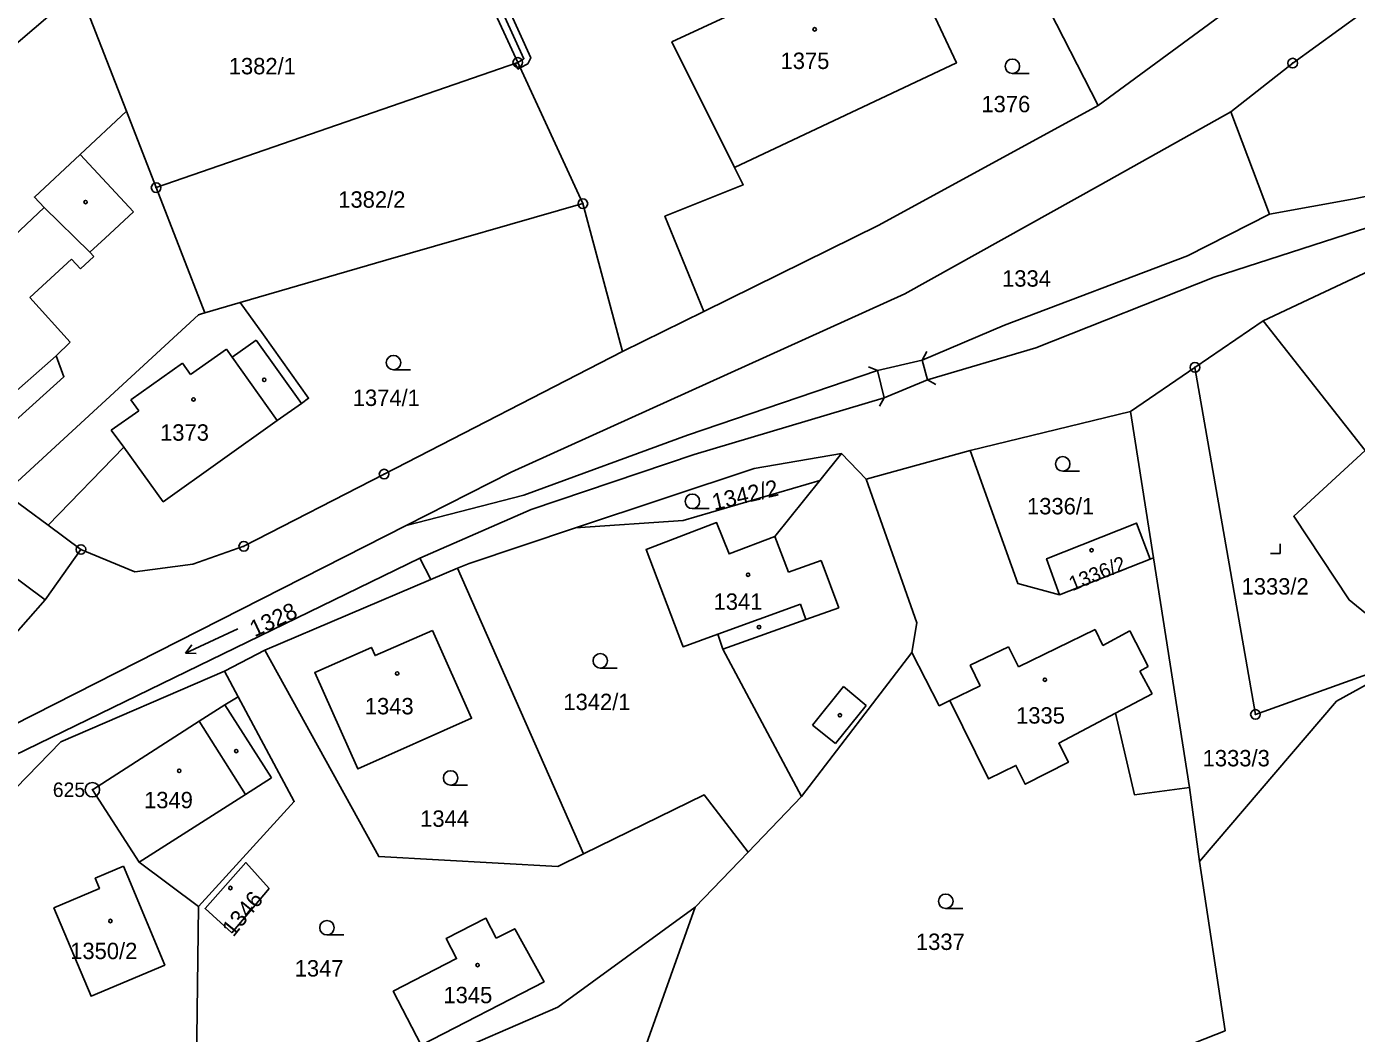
# Model space of a CAD drawing. Extents: x -562167 to -556918, y -1077891 to -1070763.
# Drawn here: x -559666.6 to -559528.9, y -1075431.3 to -1075327 of the extents above; entities that cross this region are included whole.
import ezdxf

# ---------------------------------------------------------------- set-up
doc = ezdxf.new("R2010")
doc.units = 0
for name, color, linetype in [('Hranice parcel', 7, 'Continuous'), ('Parcelní čísla', 7, 'Continuous'), ('Vnitřní kresba', 7, 'Continuous'), ('Věcná břemena k části', 7, 'Continuous'), ('Značky bodu BP', 7, 'Continuous'), ('Značky budov', 7, 'Continuous'), ('Značky kultur', 7, 'Continuous')]:
    doc.layers.add(name, color=color, linetype=linetype)

msp = doc.modelspace()

# ---------------------------------------------------------------- linework, layer by layer
at = {"layer": 'Hranice parcel'}
for p, q in [((-559625.92, -1075308.65), (-559615.78, -1075330.68)), ((-559555.67, -1075335.15), (-559565.25, -1075316.42)), ((-559538.42, -1075322.44), (-559555.67, -1075335.15)), ((-559661.19, -1075323.16), (-559677.66, -1075337.18)), ((-559656.31, -1075335.73), (-559661.19, -1075323.16)), ((-559653.23, -1075343.65), (-559615.78, -1075330.68)), ((-559615.78, -1075330.68), (-559609.04, -1075345.31)), ((-559653.23, -1075343.65), (-559656.31, -1075335.73)), ((-559541.96, -1075335.78), (-559537.94, -1075346.4)), ((-559648.19, -1075356.63), (-559653.23, -1075343.65)), ((-559604.94, -1075360.62), (-559609.04, -1075345.31)), ((-559538.61, -1075357.45), (-559519.6, -1075348.5)), ((-559644.52, -1075355.56), (-559648.19, -1075356.63)), ((-559596.52, -1075356.47), (-559604.94, -1075360.62)), ((-559545.66, -1075362.27), (-559538.61, -1075357.45)), ((-559573.89, -1075361.51), (-559578.53, -1075362.61)), ((-559552.34, -1075366.85), (-559545.66, -1075362.27)), ((-559573.36, -1075363.55), (-559577.83, -1075365.41)), ((-559568.94, -1075370.87), (-559552.34, -1075366.85)), ((-559552.34, -1075366.85), (-559549.96, -1075382.01)), ((-559579.71, -1075373.87), (-559568.94, -1075370.87)), ((-559582.27, -1075371.18), (-559584.52, -1075374)), ((-559582.27, -1075371.18), (-559579.71, -1075373.87)), ((-559668.9, -1075375.3), (-559664.42, -1075378.62)), ((-559668.03, -1075399.34), (-559627.34, -1075378.67)), ((-559664.42, -1075378.62), (-559661.02, -1075381.14)), ((-559669.22, -1075403.12), (-559625.92, -1075382.04)), ((-559661.02, -1075381.14), (-559664.73, -1075386.36)), ((-559625.92, -1075382.04), (-559624.79, -1075384.25)), ((-559549.96, -1075382.01), (-559550.3, -1075382.14)), ((-559549.96, -1075382.01), (-559546.23, -1075405.8)), ((-559624.79, -1075384.25), (-559622.02, -1075383.08)), ((-559622.02, -1075383.08), (-559608.96, -1075412.67)), ((-559550.3, -1075382.14), (-559559.69, -1075385.85)), ((-559624.79, -1075384.25), (-559641.99, -1075391.56)), ((-559641.99, -1075391.56), (-559646.14, -1075393.74)), ((-559586.41, -1075406.73), (-559574.97, -1075391.81)), ((-559646.14, -1075393.74), (-559644.72, -1075396.4)), ((-559586.41, -1075406.73), (-559591.94, -1075412.49)), ((-559546.23, -1075405.8), (-559545.2, -1075413.47)), ((-559597.41, -1075418.2), (-559591.94, -1075412.49)), ((-559648.86, -1075418.11), (-559649.07, -1075435.52)), ((-559597.41, -1075418.2), (-559612.94, -1075461.81))]:
    msp.add_line(p, q, dxfattribs=at)
for points in [[(-559400.23, -1075200.39), (-559397.68, -1075201.57), (-559419.76, -1075242.61), (-559436.21, -1075273.01), (-559448.55, -1075289.89), (-559454.77, -1075296.73), (-559471.41, -1075310.82), (-559485.51, -1075321.46), (-559498.62, -1075334.2), (-559509.46, -1075341.44), (-559524.33, -1075346.67), (-559543.68, -1075352.92), (-559562.13, -1075360.24), (-559573.36, -1075363.55)], [(-559576.45, -1075317.71), (-559599.82, -1075328.56), (-559593.33, -1075341.58)], [(-559593.33, -1075341.58), (-559570.36, -1075330.72), (-559576.45, -1075317.71)], [(-559541.96, -1075335.78), (-559535.54, -1075330.75), (-559528.37, -1075325.59), (-559524.01, -1075321.44), (-559519.9, -1075317.86)], [(-559555.67, -1075335.15), (-559578.39, -1075347.53), (-559596.52, -1075356.47)], [(-559656.31, -1075335.73), (-559661.1, -1075340.21), (-559665.83, -1075344.62), (-559664.82, -1075345.72), (-559670.43, -1075350.96), (-559669.02, -1075352.37), (-559675.84, -1075358.62), (-559669.13, -1075365.99), (-559663.57, -1075361.06), (-559662.78, -1075363.24), (-559671.4, -1075371.01), (-559676.25, -1075372.45)], [(-559627.34, -1075378.67), (-559616.48, -1075373.12), (-559575.69, -1075354.66), (-559555.45, -1075343.36), (-559541.96, -1075335.78)], [(-559537.94, -1075346.4), (-559529.18, -1075344.81), (-559524.25, -1075343.78), (-559519.5, -1075342.25), (-559508.96, -1075337.13)], [(-559593.33, -1075341.58), (-559592.44, -1075343.35), (-559600.54, -1075346.61), (-559596.52, -1075356.47)], [(-559609.04, -1075345.31), (-559629.45, -1075351.15), (-559644.52, -1075355.56)], [(-559537.94, -1075346.4), (-559546.42, -1075350.73), (-559565.38, -1075357.91), (-559573.89, -1075361.51)], [(-559664.42, -1075378.62), (-559656.59, -1075370.55), (-559652.49, -1075376.19), (-559640.68, -1075367.78), (-559638.19, -1075366), (-559637.44, -1075365.47), (-559642.12, -1075358.91), (-559644.52, -1075355.56)], [(-559668.9, -1075375.3), (-559648.86, -1075356.83), (-559648.54, -1075356.74), (-559648.19, -1075356.63)], [(-559538.61, -1075357.45), (-559528.02, -1075370.87), (-559535.43, -1075377.69), (-559529.68, -1075386.36), (-559522.55, -1075392.2)], [(-559604.94, -1075360.62), (-559629.62, -1075373.33), (-559644.15, -1075380.81), (-559649.42, -1075382.65), (-559655.45, -1075383.45), (-559661.02, -1075381.14)], [(-559578.53, -1075362.61), (-559598.21, -1075369.28), (-559615.16, -1075375.51), (-559627.34, -1075378.67)], [(-559545.66, -1075362.27), (-559539.39, -1075398.23), (-559527.39, -1075393.93), (-559522.55, -1075392.2)], [(-559577.83, -1075365.41), (-559597.53, -1075371.31), (-559614.4, -1075377.01), (-559625.92, -1075382.04)], [(-559559.69, -1075385.85), (-559564.01, -1075384.66), (-559568.94, -1075370.87)], [(-559609.8, -1075378.91), (-559591.3, -1075372.75), (-559582.27, -1075371.18)], [(-559579.71, -1075373.87), (-559574.47, -1075388.75), (-559574.97, -1075391.81)], [(-559584.52, -1075374), (-559598.64, -1075378.12), (-559609.8, -1075378.91)], [(-559584.52, -1075374), (-559589.15, -1075379.8), (-559593.9, -1075381.59), (-559595.19, -1075378.36), (-559602.5, -1075381.14), (-559598.8, -1075390.87), (-559598.67, -1075391.21), (-559595.05, -1075389.91), (-559594.54, -1075391.48), (-559586.41, -1075406.73)], [(-559664.73, -1075386.36), (-559666.89, -1075384.74), (-559675.69, -1075378.15)], [(-559622.02, -1075383.08), (-559620.83, -1075382.58), (-559609.8, -1075378.91)], [(-559559.69, -1075385.85), (-559561.03, -1075382.09), (-559551.7, -1075378.4), (-559550.3, -1075382.14)], [(-559664.73, -1075386.36), (-559668.23, -1075390.37), (-559677.79, -1075396.5), (-559684.76, -1075399.06)], [(-559624.61, -1075389.52), (-559630.56, -1075392.13), (-559630.94, -1075391.29), (-559636.8, -1075393.9), (-559632.35, -1075403.87), (-559620.57, -1075398.62), (-559624.61, -1075389.52)], [(-559641.99, -1075391.56), (-559630.18, -1075412.96), (-559611.65, -1075413.99), (-559608.96, -1075412.67)], [(-559574.97, -1075391.81), (-559572.14, -1075397.32), (-559571.04, -1075396.78), (-559567.04, -1075404.9), (-559564.2, -1075403.51), (-559563.24, -1075405.46), (-559558.76, -1075403.17), (-559559.76, -1075401.21), (-559553.88, -1075398.1), (-559551.93, -1075406.55), (-559546.23, -1075405.8)], [(-559522.55, -1075392.2), (-559531, -1075396.87), (-559545.2, -1075413.47)], [(-559646.14, -1075393.74), (-559663.1, -1075401.08), (-559667.75, -1075405.87), (-559683.62, -1075424.95)], [(-559644.72, -1075396.4), (-559646.11, -1075397.24), (-559648.77, -1075398.94), (-559659.83, -1075406.03), (-559654.97, -1075413.54), (-559648.86, -1075418.11)], [(-559644.72, -1075396.4), (-559638.92, -1075407.25), (-559648.86, -1075418.11)], [(-559591.94, -1075412.49), (-559596.47, -1075406.56), (-559608.96, -1075412.67)], [(-559641.54, -1075416.25), (-559643.95, -1075413.58), (-559648.16, -1075418.33), (-559645.4, -1075420.85), (-559641.54, -1075416.25)], [(-559545.2, -1075413.47), (-559542.54, -1075431), (-559593.5, -1075451.08)], [(-559656.61, -1075413.96), (-559656.16, -1075415.01), (-559652.33, -1075424.2), (-559659.96, -1075427.42), (-559663.82, -1075418.27), (-559659.1, -1075416.26), (-559659.54, -1075415.2), (-559658.42, -1075414.72), (-559656.61, -1075413.96)], [(-559637.71, -1075436.4), (-559624.87, -1075434.28), (-559611.62, -1075428.54), (-559597.41, -1075418.2)], [(-559618.02, -1075421.42), (-559619.08, -1075419.35), (-559623.18, -1075421.44), (-559622.11, -1075423.52), (-559628.68, -1075426.91), (-559625.79, -1075432.5), (-559613.06, -1075425.92), (-559616.1, -1075420.43), (-559618.02, -1075421.42)]]:
    msp.add_lwpolyline(points, dxfattribs=at)
at = {"layer": 'Vnitřní kresba'}
for p, q in [((-559661.1, -1075340.21), (-559655.56, -1075346.15)), ((-559664.82, -1075345.72), (-559660.09, -1075350.34)), ((-559658.52, -1075348.88), (-559655.56, -1075346.15)), ((-559660.09, -1075350.34), (-559658.52, -1075348.88)), ((-559660.09, -1075350.34), (-559659.69, -1075350.78)), ((-559666.31, -1075355.03), (-559661.99, -1075351.05)), ((-559661.99, -1075351.05), (-559661.06, -1075352.05)), ((-559661.06, -1075352.05), (-559659.69, -1075350.78)), ((-559666.31, -1075355.03), (-559662.13, -1075359.66)), ((-559663.57, -1075361.06), (-559662.13, -1075359.66)), ((-559645.36, -1075361.2), (-559642.87, -1075359.44)), ((-559642.87, -1075359.44), (-559638.19, -1075366)), ((-559649.66, -1075363.02), (-559645.93, -1075360.4)), ((-559645.93, -1075360.4), (-559645.36, -1075361.2)), ((-559645.36, -1075361.2), (-559640.68, -1075367.78)), ((-559573.42, -1075360.63), (-559573.89, -1075361.51)), ((-559655.84, -1075365.64), (-559650.5, -1075361.83)), ((-559650.5, -1075361.83), (-559649.66, -1075363.02)), ((-559579.45, -1075362.22), (-559578.53, -1075362.61)), ((-559578.53, -1075362.61), (-559577.83, -1075365.41)), ((-559573.89, -1075361.51), (-559573.36, -1075363.55)), ((-559572.48, -1075364.04), (-559573.36, -1075363.55)), ((-559578.33, -1075366.28), (-559577.83, -1075365.41)), ((-559657.88, -1075368.78), (-559655.03, -1075366.78)), ((-559655.84, -1075365.64), (-559655.03, -1075366.78)), ((-559657.88, -1075368.78), (-559656.59, -1075370.55)), ((-559589.15, -1075379.8), (-559587.76, -1075383.49)), ((-559587.76, -1075383.49), (-559584.37, -1075382.28)), ((-559584.37, -1075382.28), (-559582.53, -1075387.17)), ((-559595.05, -1075389.91), (-559586.5, -1075386.82)), ((-559586.5, -1075386.82), (-559585.94, -1075388.39)), ((-559585.94, -1075388.39), (-559582.53, -1075387.17)), ((-559594.54, -1075391.48), (-559585.94, -1075388.39)), ((-559563.93, -1075393.31), (-559555.99, -1075389.42)), ((-559555.2, -1075391.07), (-559555.99, -1075389.42)), ((-559552.39, -1075389.55), (-559555.2, -1075391.07)), ((-559550.51, -1075393.27), (-559552.39, -1075389.55)), ((-559568.93, -1075393.13), (-559564.96, -1075391.21)), ((-559564.96, -1075391.21), (-559563.93, -1075393.31)), ((-559568.93, -1075393.13), (-559567.9, -1075395.25)), ((-559551.38, -1075393.73), (-559550.51, -1075393.27)), ((-559550.1, -1075396.11), (-559551.38, -1075393.73)), ((-559585.27, -1075399.33), (-559582.06, -1075395.33)), ((-559582.06, -1075395.33), (-559579.71, -1075397.3)), ((-559571.04, -1075396.78), (-559567.9, -1075395.25)), ((-559646.11, -1075397.24), (-559641.28, -1075404.78)), ((-559553.88, -1075398.1), (-559550.1, -1075396.11)), ((-559582.88, -1075401.25), (-559579.71, -1075397.3)), ((-559648.77, -1075398.94), (-559643.98, -1075406.51)), ((-559585.27, -1075399.33), (-559582.88, -1075401.25)), ((-559643.98, -1075406.51), (-559641.28, -1075404.78)), ((-559654.97, -1075413.54), (-559643.98, -1075406.51))]:
    msp.add_line(p, q, dxfattribs=at)
at = {"layer": 'Věcná břemena k části'}
for points in [[(-559623.68, -1075309.9), (-559624.11, -1075310.66), (-559615.15, -1075330.29), (-559615.78, -1075330.68), (-559615.52, -1075331.25), (-559614.73, -1075330.82), (-559614.44, -1075330.2), (-559623.33, -1075310.5), (-559610.02, -1075302.21), (-559610.39, -1075301.67)], [(-559615.78, -1075331.39), (-559615.52, -1075331.25), (-559615.78, -1075330.68), (-559616.06, -1075330.78)]]:
    msp.add_lwpolyline(points, close=True, dxfattribs=at)
at = {"layer": 'Značky bodu BP'}
for centre, radius in [((-559615.78, -1075330.68), 0.5), ((-559615.78, -1075330.68), 0.0303), ((-559535.54, -1075330.75), 0.5), ((-559535.54, -1075330.75), 0.0303), ((-559653.23, -1075343.65), 0.5), ((-559653.23, -1075343.65), 0.0303), ((-559609.04, -1075345.31), 0.5), ((-559609.04, -1075345.31), 0.0303), ((-559545.66, -1075362.27), 0.5), ((-559545.66, -1075362.27), 0.0303), ((-559629.62, -1075373.33), 0.5), ((-559629.62, -1075373.33), 0.0303), ((-559661.02, -1075381.14), 0.5), ((-559644.15, -1075380.81), 0.5), ((-559661.02, -1075381.14), 0.0303), ((-559644.15, -1075380.81), 0.0303), ((-559539.39, -1075398.23), 0.5), ((-559539.39, -1075398.23), 0.0303), ((-559659.83, -1075406.03), 0.75), ((-559659.83, -1075406.03), 0.03)]:
    msp.add_circle(centre, radius, dxfattribs=at)
at = {"layer": 'Značky budov'}
for centre in [(-559585.04, -1075327.25), (-559660.53, -1075345.15), (-559642.03, -1075363.56), (-559649.36, -1075365.59), (-559556.36, -1075381.22), (-559591.93, -1075383.75), (-559590.8, -1075389.18), (-559628.27, -1075393.98), (-559561.19, -1075394.64), (-559582.42, -1075398.31), (-559644.93, -1075402.02), (-559650.84, -1075404.07), (-559645.54, -1075416.21), (-559657.96, -1075419.63), (-559619.94, -1075424.2)]:
    msp.add_circle(centre, 0.175, dxfattribs=at)
at = {"layer": 'Značky kultur'}
for p, q in [((-559564.56, -1075331.83), (-559562.81, -1075331.83)), ((-559628.65, -1075362.53), (-559626.9, -1075362.53)), ((-559559.35, -1075373.02), (-559557.6, -1075373.02)), ((-559597.7, -1075376.9), (-559595.95, -1075376.9)), ((-559536.85, -1075381.55), (-559536.85, -1075380.55)), ((-559537.85, -1075381.55), (-559536.85, -1075381.55)), ((-559644.76, -1075389.35), (-559650.2, -1075391.89)), ((-559650.2, -1075391.89), (-559649.52, -1075391.02)), ((-559650.2, -1075391.89), (-559649.1, -1075391.93)), ((-559607.24, -1075393.42), (-559605.49, -1075393.42)), ((-559622.74, -1075405.56), (-559620.99, -1075405.56)), ((-559571.46, -1075418.34), (-559569.71, -1075418.34)), ((-559635.54, -1075421.07), (-559633.79, -1075421.07))]:
    msp.add_line(p, q, dxfattribs=at)
for centre in [(-559564.56, -1075331.08), (-559628.65, -1075361.78), (-559559.35, -1075372.27), (-559597.7, -1075376.15), (-559607.24, -1075392.67), (-559622.74, -1075404.81), (-559571.46, -1075417.59), (-559635.54, -1075420.32)]:
    msp.add_circle(centre, 0.75, dxfattribs=at)

# ---------------------------------------------------------------- texts
at = {"layer": 'Parcelní čísla'}
for s, p in [('1375', (-559588.57, -1075331.36)), ('1382/1', (-559645.71, -1075331.91)), ('1376', (-559567.77, -1075335.84)), ('1382/2', (-559634.37, -1075345.73)), ('1334', (-559565.63, -1075353.91)), ('1374/1', (-559632.87, -1075366.27)), ('1373', (-559652.82, -1075369.87)), ('1336/1', (-559563.05, -1075377.5)), ('1333/2', (-559540.83, -1075385.81)), ('1341', (-559595.51, -1075387.39)), ('1343', (-559631.62, -1075398.22)), ('1342/1', (-559611.06, -1075397.78)), ('1335', (-559564.18, -1075399.18)), ('1333/3', (-559544.86, -1075403.61)), ('1349', (-559654.48, -1075407.95)), ('1344', (-559625.89, -1075409.87)), ('1350/2', (-559662.13, -1075423.58)), ('1337', (-559574.55, -1075422.63)), ('1347', (-559638.88, -1075425.38)), ('1345', (-559623.48, -1075428.15))]:
    msp.add_text(s, height=1.7, dxfattribs=at).set_placement(p)
for s, height, rotation, p in [('1342/2', 1.7, 13, (-559595.44, -1075377.09)), ('1336/2', 1.5, 22, (-559558.34, -1075385.46)), ('1328', 1.7, 25, (-559643.03, -1075390.24)), ('1346', 1.7, 51, (-559645.23, -1075421.36))]:
    msp.add_text(s, height=height, rotation=rotation, dxfattribs=at).set_placement(p)
at = {"layer": 'Značky bodu BP'}
msp.add_text('625', height=1.5, dxfattribs=at).set_placement((-559663.93, -1075406.78))

doc.saveas('drawing.dxf')
